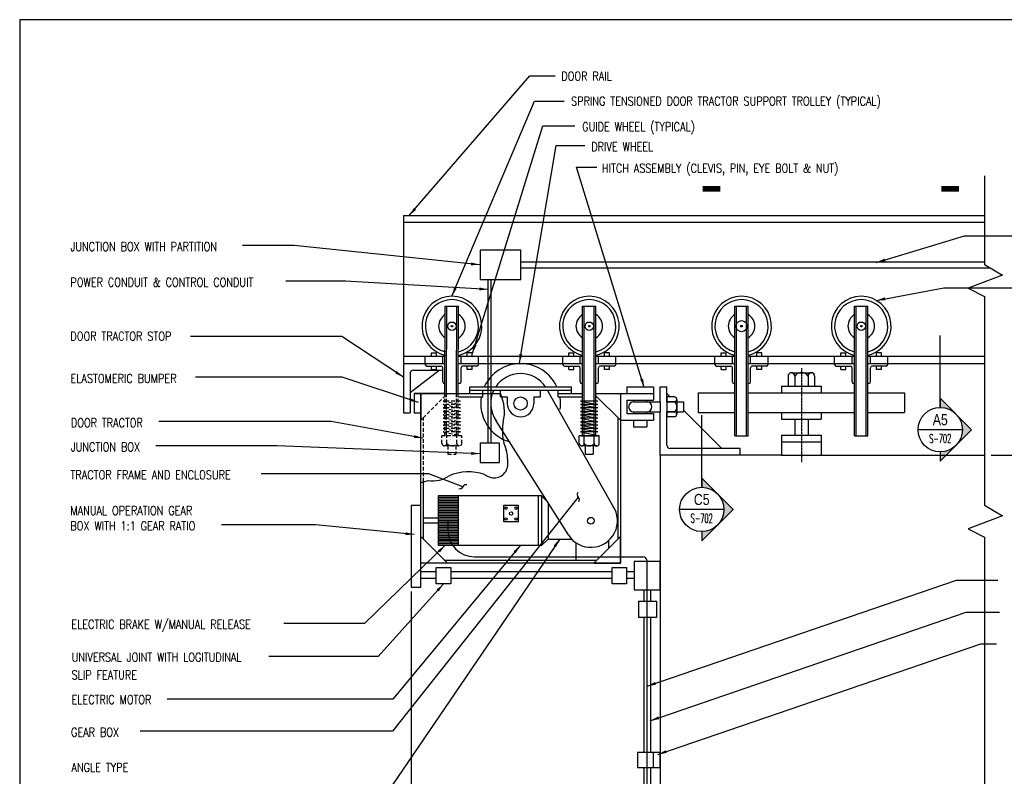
# Model space of a CAD drawing. Header units: inches. Extents: x -9715 to 32893, y -15613 to -1138.
# Tile 261 of 380: x 11451 to 12784, y -12331 to -11308. Entities that reach past the tile are written whole.
import ezdxf
from ezdxf.enums import TextEntityAlignment as Align

# ---------------------------------------------------------------- set-up
doc = ezdxf.new("R2010")
doc.units = ezdxf.units.IN
doc.header["$MEASUREMENT"] = 0
doc.linetypes.add('CENTER', pattern=[2, 1.25, -0.25, 0.25, -0.25])
doc.linetypes.add('DASHED', pattern=[0.75, 0.5, -0.25])
doc.layers.get('0').update_dxf_attribs({"color": 252})
doc.layers.get('DEFPOINTS').update_dxf_attribs({"color": 11})
for name, color, linetype in [('A-Sect-Iden', 2, 'Continuous'), ('MECHANICAL', 4, 'Continuous'), ('S-ANNO-DIMS', 2, 'Continuous'), ('S-ANNO-SYMB', 2, 'Continuous'), ('S-ANNO-TEXT', 2, 'Continuous')]:
    doc.layers.add(name, color=color, linetype=linetype)
doc.styles.add('125', font='romans.shx', dxfattribs={"width": 0.8, "height": 2})
doc.styles.add('ROMANS', font='ROMANS.shx', dxfattribs={"width": 0.8})
doc.styles.get("Standard").update_dxf_attribs({"font": 'romans.shx', "width": 0.8})
doc.styles.add('TITTEXTL', font='swiss.ttf', dxfattribs={"width": 0.8})
doc.dimstyles.new('_DIM1', dxfattribs={"dimtxt": 12, "dimasz": 12, "dimexe": 6, "dimexo": 6, "dimgap": 0.09375, "dimtad": 1, "dimdec": 4, "dimzin": 3, "dimdsep": 46, "dimlunit": 4, "dimtxsty": 'Standard', "dimcen": 0.09375, "dimclrd": 1, "dimclre": 1, "dimadec": 0, "dimazin": 0, "dimtfac": 1, "dimtdec": 4, "dimtix": 1, "dimtofl": 0, "dimtmove": 2, "dimatfit": 3, "dimfxl": 1, "dimtvp": 0.5, "dimtolj": 1, "dimtzin": 3, "dimarcsym": 0})

# ---------------------------------------------------------------- blocks, each defined once
blk = doc.blocks.new('Anno_Section_A2')
at = {"color": 0, "linetype": 'ByBlock', "lineweight": -2}
blk.add_line((2.5, 0), (-2.5, 0), dxfattribs=at)
blk.add_circle((0, 0), 2.5, dxfattribs=at)
at = {"color": 0, "linetype": 'ByBlock', "lineweight": -2, "style": 'ROMANS', "width": 0.8}
blk.add_attdef('NUMBER', text='', height=1, dxfattribs=at).set_placement((0, 0.5), align=Align.CENTER)
blk.add_attdef('SHEET', text='', height=0.75, dxfattribs=at).set_placement((0, -0.5), align=Align.TOP_CENTER)
blk = doc.blocks.new('Anno_Arrow_A2')
at = {"linetype": 'ByBlock', "lineweight": -2}
h = blk.add_hatch(color=0, dxfattribs=at)
h.paths.add_polyline_path([(-1.77, 1.77), (-3.54, 0), (-2.5, 0, -0.198912)])
h.paths.add_polyline_path([(0, 3.54), (-1.77, 1.77, -0.414214), (1.77, 1.77)])
h.paths.add_polyline_path([(2.37, 1.16), (2.25, 1.1, -0.114349), (2.5, 0), (3.54, 0)])
h.paths.add_polyline_path([(1.77, 1.77, -0.082683), (2.25, 1.1), (2.37, 1.16)])
at = {"color": 0, "linetype": 'ByBlock', "lineweight": -2}
blk.add_lwpolyline([(-2.5, 0), (-3.54, 0), (0, 3.54), (3.54, 0), (2.5, 0)], dxfattribs=at)

msp = doc.modelspace()

# ---------------------------------------------------------------- linework, layer by layer
at = {"color": 1}
msp.add_line((12766.44454, -11896.7132), (12823.78749, -11896.7132), dxfattribs=at)
at = {"color": 2}
msp.add_circle((12224.48409, -11985.5882), 4.5, dxfattribs=at)
for points in [[(12014.00793, -11572.6364), (12013.96633, -11572.63401), (12013.97996, -11572.76)], [(12028.48038, -11572.6334), (12028.43962, -11572.64205), (12028.48595, -11572.76)]]:
    msp.add_solid(points)
at = {"layer": 'A-Sect-Iden'}
for p, q in [((12697.42193, -11832.39732), (12697.42193, -11734.90036)), ((12374.55098, -11940.34413), (12374.55098, -11842.84717))]:
    msp.add_line(p, q, dxfattribs=at)
for points in [[(12399.89636, -11536.53204, 8, 8, 0), (12375.89636, -11536.53204, 0, 0, 0), (12375.89636, -11615.37247, 0, 0, 0)], [(12722.76732, -11536.53204, 8, 8, 0), (12698.76732, -11536.53204, 0, 0, 0), (12698.76732, -11615.37247, 0, 0, 0)]]:
    msp.add_lwpolyline(points, format="xyseb", dxfattribs=at)
at = {"layer": 'DEFPOINTS'}
msp.add_lwpolyline([(11451.37958, -13275.60105), (14331.37958, -13275.60105), (14331.37958, -11307.60105), (11451.37958, -11307.60105)], close=True, dxfattribs=at)
at = {"layer": 'MECHANICAL', "color": 2}
for p, q in [((12757.44259, -11518.97814), (12757.44259, -11638.92621)), ((11970.75502, -11572.7132), (11970.75502, -11772.9632)), ((11970.75502, -11572.7132), (12757.44259, -11572.7132)), ((11970.75502, -11581.7132), (12757.44259, -11581.7132)), ((12129.90793, -11635.30755), (12757.44259, -11635.30755)), ((12129.90793, -11643.30755), (12764.76657, -11643.30755)), ((12757.44259, -11638.92621), (12781.57969, -11653.36547)), ((12085.54667, -11880.79841), (12085.54667, -11659.32629)), ((12089.54667, -11880.79841), (12089.54667, -11659.32629)), ((12781.57969, -11653.36547), (12735.08565, -11671.01345)), ((12735.08565, -11671.01345), (12757.44259, -11682.24398)), ((12757.44259, -11682.24398), (12757.44259, -11964.61167)), ((12026.98695, -11813.4632), (12027.42694, -11695.36586)), ((12027.42694, -11695.36586), (12045.42694, -11695.36586)), ((12029.23695, -11813.4632), (12029.67694, -11695.36586)), ((12042.73695, -11813.4632), (12043.17694, -11695.36586)), ((12044.98695, -11813.4632), (12045.42694, -11695.36586)), ((12213.33863, -11870.8382), (12213.33863, -11695.36586)), ((12213.33863, -11695.36586), (12231.33863, -11695.36586)), ((12215.58863, -11870.8382), (12215.58863, -11695.36586)), ((12229.08863, -11870.8382), (12229.08863, -11695.36586)), ((12231.33863, -11870.8382), (12231.33863, -11695.36586)), ((12419.41388, -11695.36586), (12437.41388, -11695.36586)), ((12419.41388, -11870.8382), (12419.41388, -11695.36586)), ((12421.66388, -11870.8382), (12421.66388, -11695.36586)), ((12435.16388, -11870.8382), (12435.16388, -11695.36586)), ((12437.41388, -11870.8382), (12437.41388, -11695.36586)), ((12581.41388, -11870.8382), (12581.41388, -11695.36586)), ((12581.41388, -11695.36586), (12599.41388, -11695.36586)), ((12583.66388, -11870.8382), (12583.66388, -11695.36586)), ((12597.16388, -11870.8382), (12597.16388, -11695.36586)), ((12599.41388, -11870.8382), (12599.41388, -11695.36586)), ((11970.75502, -11762.8382), (12027.42694, -11762.8382)), ((12000.42694, -11772.9632), (12000.42694, -11762.8382)), ((12008.86444, -11762.8382), (12008.86444, -11758.3382)), ((12008.86444, -11758.3382), (12015.61444, -11758.3382)), ((12015.61444, -11762.8382), (12015.61444, -11758.3382)), ((12024.05194, -11772.9632), (12024.05194, -11762.8382)), ((12045.42694, -11762.8382), (12213.33863, -11762.8382)), ((12048.80194, -11772.9632), (12048.80194, -11762.8382)), ((12063.98944, -11758.3382), (12057.23944, -11758.3382)), ((12057.23944, -11762.8382), (12057.23944, -11758.3382)), ((12063.98944, -11762.8382), (12063.98944, -11758.3382)), ((12072.42694, -11772.9632), (12072.42694, -11762.8382)), ((12186.33863, -11772.9632), (12186.33863, -11762.8382)), ((12194.77613, -11758.3382), (12201.52613, -11758.3382)), ((12194.77613, -11762.8382), (12194.77613, -11758.3382)), ((12201.52613, -11762.8382), (12201.52613, -11758.3382)), ((12209.96363, -11772.9632), (12209.96363, -11762.8382)), ((12231.33863, -11762.8382), (12419.41388, -11762.8382)), ((12234.71363, -11772.9632), (12234.71363, -11762.8382)), ((12249.90113, -11758.3382), (12243.15113, -11758.3382)), ((12243.15113, -11762.8382), (12243.15113, -11758.3382)), ((12249.90113, -11762.8382), (12249.90113, -11758.3382)), ((12258.33863, -11772.9632), (12258.33863, -11762.8382)), ((12392.41388, -11772.9632), (12392.41388, -11762.8382)), ((12400.85138, -11758.3382), (12407.60138, -11758.3382)), ((12400.85138, -11762.8382), (12400.85138, -11758.3382)), ((12407.60138, -11762.8382), (12407.60138, -11758.3382)), ((12416.03888, -11772.9632), (12416.03888, -11762.8382)), ((12437.41388, -11762.8382), (12581.41388, -11762.8382)), ((12440.78888, -11772.9632), (12440.78888, -11762.8382)), ((12455.97638, -11758.3382), (12449.22638, -11758.3382)), ((12449.22638, -11762.8382), (12449.22638, -11758.3382)), ((12455.97638, -11762.8382), (12455.97638, -11758.3382)), ((12464.41388, -11772.9632), (12464.41388, -11762.8382)), ((12554.41388, -11772.9632), (12554.41388, -11762.8382)), ((12562.85138, -11758.3382), (12569.60138, -11758.3382)), ((12562.85138, -11762.8382), (12562.85138, -11758.3382)), ((12569.60138, -11762.8382), (12569.60138, -11758.3382)), ((12578.03888, -11772.9632), (12578.03888, -11762.8382)), ((12599.41388, -11762.8382), (12757.44259, -11762.8382)), ((12602.78888, -11772.9632), (12602.78888, -11762.8382)), ((12611.22638, -11762.8382), (12611.22638, -11758.3382)), ((12617.97638, -11758.3382), (12611.22638, -11758.3382)), ((12617.97638, -11762.8382), (12617.97638, -11758.3382)), ((12626.41388, -11772.9632), (12626.41388, -11762.8382)), ((11970.75502, -11772.9632), (11970.75502, -11839.60238)), ((11970.75502, -11772.9632), (12027.42694, -11772.9632)), ((12000.42694, -11774.0882), (12000.42694, -11772.9632)), ((12002.67694, -11776.3382), (12021.80194, -11776.3382)), ((12008.86444, -11780.8382), (12008.86444, -11776.3382)), ((12008.86444, -11780.8382), (12015.61444, -11780.8382)), ((12015.61444, -11780.8382), (12015.61444, -11776.3382)), ((12024.05194, -11797.7132), (12024.05194, -11778.5882)), ((12045.42694, -11772.9632), (12213.33863, -11772.9632)), ((12048.80194, -11797.7132), (12048.80194, -11778.5882)), ((12070.17694, -11776.3382), (12051.05194, -11776.3382)), ((12057.23944, -11780.8382), (12057.23944, -11776.3382)), ((12063.98944, -11780.8382), (12057.23944, -11780.8382)), ((12063.98944, -11780.8382), (12063.98944, -11776.3382)), ((12072.42694, -11774.0882), (12072.42694, -11772.9632)), ((12186.33863, -11774.0882), (12186.33863, -11772.9632)), ((12188.58863, -11776.3382), (12207.71363, -11776.3382)), ((12194.77613, -11780.8382), (12194.77613, -11776.3382)), ((12194.77613, -11780.8382), (12201.52613, -11780.8382)), ((12201.52613, -11780.8382), (12201.52613, -11776.3382)), ((12209.96363, -11797.7132), (12209.96363, -11778.5882)), ((12231.33863, -11772.9632), (12419.41388, -11772.9632)), ((12234.71363, -11797.7132), (12234.71363, -11778.5882)), ((12256.08863, -11776.3382), (12236.96363, -11776.3382)), ((12243.15113, -11780.8382), (12243.15113, -11776.3382)), ((12249.90113, -11780.8382), (12243.15113, -11780.8382)), ((12249.90113, -11780.8382), (12249.90113, -11776.3382)), ((12258.33863, -11774.0882), (12258.33863, -11772.9632)), ((12392.41388, -11774.0882), (12392.41388, -11772.9632)), ((12394.66388, -11776.3382), (12413.78888, -11776.3382)), ((12400.85138, -11780.8382), (12400.85138, -11776.3382)), ((12400.85138, -11780.8382), (12407.60138, -11780.8382)), ((12407.60138, -11780.8382), (12407.60138, -11776.3382)), ((12416.03888, -11797.7132), (12416.03888, -11778.5882)), ((12437.41388, -11772.9632), (12581.41388, -11772.9632)), ((12440.78888, -11797.7132), (12440.78888, -11778.5882)), ((12462.16388, -11776.3382), (12443.03888, -11776.3382)), ((12449.22638, -11780.8382), (12449.22638, -11776.3382)), ((12455.97638, -11780.8382), (12449.22638, -11780.8382)), ((12455.97638, -11780.8382), (12455.97638, -11776.3382)), ((12464.41388, -11774.0882), (12464.41388, -11772.9632)), ((12554.41388, -11774.0882), (12554.41388, -11772.9632)), ((12556.66388, -11776.3382), (12575.78888, -11776.3382)), ((12562.85138, -11780.8382), (12562.85138, -11776.3382)), ((12562.85138, -11780.8382), (12569.60138, -11780.8382)), ((12569.60138, -11780.8382), (12569.60138, -11776.3382)), ((12578.03888, -11797.7132), (12578.03888, -11778.5882)), ((12599.41388, -11772.9632), (12757.44259, -11772.9632)), ((12602.78888, -11797.7132), (12602.78888, -11778.5882)), ((12624.16388, -11776.3382), (12605.03888, -11776.3382)), ((12611.22638, -11780.8382), (12611.22638, -11776.3382)), ((12617.97638, -11780.8382), (12611.22638, -11780.8382)), ((12617.97638, -11780.8382), (12617.97638, -11776.3382)), ((12626.41388, -11774.0882), (12626.41388, -11772.9632)), ((11979.75502, -11811.98521), (12018.9986, -11781.9632)), ((11979.75502, -11786.4632), (11979.75502, -11839.60238)), ((11984.25502, -11781.9632), (12024.05194, -11781.9632)), ((12491.41388, -11789.8382), (12491.41388, -11803.3382)), ((12495.91388, -11785.3382), (12500.41388, -11785.3382)), ((12500.41388, -11785.3382), (12518.41388, -11785.3382)), ((12500.41388, -11789.8382), (12500.41388, -11803.3382)), ((12518.41388, -11785.3382), (12522.91388, -11785.3382)), ((12518.41388, -11789.8382), (12518.41388, -11803.3382)), ((12527.41388, -11789.8382), (12527.41388, -11803.3382)), ((12026.30194, -11799.9632), (12027.42694, -11799.9632)), ((12046.55194, -11799.9632), (12045.42694, -11799.9632)), ((12060.4711, -11804.4632), (12198.29448, -11804.4632)), ((12060.4711, -11813.4632), (12060.4711, -11804.4632)), ((12198.29448, -11813.4632), (12198.29448, -11804.4632)), ((12212.21363, -11799.9632), (12213.33863, -11799.9632)), ((12232.46363, -11799.9632), (12231.33863, -11799.9632)), ((12273.38279, -11804.4632), (12309.38279, -11804.4632)), ((12273.38279, -11804.4632), (12273.38279, -11813.4632)), ((12309.38279, -11804.4632), (12309.38279, -11813.4632)), ((12318.38279, -11824.7132), (12318.38279, -11804.4632)), ((12318.38279, -11804.4632), (12327.38279, -11804.4632)), ((12327.38279, -11824.7132), (12327.38279, -11804.4632)), ((12418.28888, -11799.9632), (12419.41388, -11799.9632)), ((12438.53888, -11799.9632), (12437.41388, -11799.9632)), ((12482.41388, -11803.3382), (12536.41388, -11803.3382)), ((12482.41388, -11803.3382), (12482.41388, -11812.3382)), ((12536.41388, -11803.3382), (12536.41388, -11812.3382)), ((12580.28888, -11799.9632), (12581.41388, -11799.9632)), ((12600.53888, -11799.9632), (12599.41388, -11799.9632)), ((11985.38279, -11813.4632), (11985.38279, -11839.60238)), ((11985.38279, -11813.4632), (12102.06033, -11813.4632)), ((11994.38279, -11813.4632), (11985.38279, -11813.4632)), ((11994.38279, -12042.9632), (11994.38279, -11813.4632)), ((11994.38279, -11813.4632), (11994.38279, -11849.4632)), ((12027.42694, -11813.4632), (11994.38279, -11813.4632)), ((11994.38279, -11813.4632), (12027.42694, -11813.4632)), ((12045.42694, -11813.4632), (12078.4711, -11813.4632)), ((12045.42694, -11817.9632), (12078.4711, -11817.9632)), ((12060.4711, -11808.9632), (12198.29448, -11808.9632)), ((12078.4711, -11817.9632), (12078.4711, -11808.9632)), ((12102.38279, -11817.9632), (12102.38279, -11808.9632)), ((12102.38279, -11817.9632), (12111.38279, -11817.9632)), ((12111.38279, -11817.9632), (12111.38279, -11826.9632)), ((12147.38279, -11817.9632), (12147.38279, -11826.9632)), ((12147.38279, -11817.9632), (12156.38279, -11817.9632)), ((12156.38279, -11817.9632), (12156.38279, -11808.9632)), ((12254.4111, -11965.57886), (12166.56079, -11810.89938)), ((12180.29448, -11817.9632), (12180.29448, -11808.9632)), ((12180.29448, -11813.4632), (12213.33863, -11813.4632)), ((12180.29448, -11817.9632), (12213.33863, -11817.9632)), ((12231.33863, -11813.4632), (12264.38279, -11813.4632)), ((12231.33863, -11813.4632), (12264.38279, -11813.4632)), ((12264.38279, -11849.4632), (12231.33863, -11816.41905)), ((12231.33863, -11817.9632), (12232.88279, -11817.9632)), ((12264.38279, -11813.4632), (12264.38279, -12042.9632)), ((12264.38279, -11813.4632), (12264.38279, -11849.4632)), ((12264.38279, -11813.4632), (12309.38279, -11813.4632)), ((12309.38279, -11813.4632), (12309.38279, -11822.4632)), ((12327.38279, -11813.4632), (12331.88279, -11817.9632)), ((12337.50779, -11817.9632), (12327.38279, -11817.9632)), ((12327.38279, -11817.9632), (12327.38279, -11844.9632)), ((12369.91388, -11812.3382), (12369.91388, -11839.3382)), ((12369.91388, -11812.3382), (12419.41388, -11812.3382)), ((12437.41388, -11812.3382), (12581.41388, -11812.3382)), ((12599.41388, -11812.3382), (12648.91388, -11812.3382)), ((12648.91388, -11812.3382), (12648.91388, -11839.3382)), ((12210.64633, -11823.78237), (12233.7997, -11828.41906)), ((12233.7997, -11823.78237), (12210.64633, -11823.78237)), ((12210.64633, -11828.41906), (12233.7997, -11833.05574)), ((12233.7997, -11828.41906), (12210.64633, -11828.41906)), ((12210.64633, -11833.05574), (12233.7997, -11837.69243)), ((12233.7997, -11833.05574), (12210.64633, -11833.05574)), ((12273.38279, -11822.4632), (12309.38279, -11822.4632)), ((12273.38279, -11822.4632), (12273.38279, -11840.4632)), ((12282.38279, -11822.4632), (12282.38279, -11824.7132)), ((12282.38279, -11824.7132), (12318.38279, -11824.7132)), ((12300.38279, -11822.4632), (12300.38279, -11824.7132)), ((12318.38279, -11824.7132), (12318.38279, -11838.2132)), ((12327.38279, -11824.7132), (12349.88279, -11824.7132)), ((12337.50779, -11824.7132), (12327.38279, -11824.7132)), ((12340.88279, -11821.3382), (12340.88279, -11824.7132)), ((12340.88279, -11824.7132), (12340.88279, -11838.2132)), ((12349.88279, -11824.7132), (12349.88279, -11838.2132)), ((11970.75502, -11839.60238), (11979.75502, -11839.60238)), ((11985.38279, -11839.60238), (11994.38279, -11839.60238)), ((11994.38279, -11849.4632), (11997.75779, -11846.0882)), ((12210.64633, -11837.69243), (12233.7997, -11842.32911)), ((12233.7997, -11837.69243), (12210.64633, -11837.69243)), ((12210.64633, -11842.32911), (12233.7997, -11846.9658)), ((12233.7997, -11842.32911), (12210.64633, -11842.32911)), ((12210.64633, -11846.9658), (12233.7997, -11851.60248)), ((12233.7997, -11846.9658), (12210.64633, -11846.9658)), ((12261.00779, -11846.0882), (12261.00779, -12010.3382)), ((12273.38279, -11840.4632), (12309.38279, -11840.4632)), ((12282.38279, -11838.2132), (12318.38279, -11838.2132)), ((12282.38279, -11838.2132), (12282.38279, -11840.4632)), ((12300.38279, -11838.2132), (12300.38279, -11840.4632)), ((12309.38279, -11840.4632), (12309.38279, -11849.4632)), ((12318.38279, -11896.7132), (12318.38279, -11838.2132)), ((12327.38279, -11883.2132), (12327.38279, -11838.2132)), ((12327.38279, -11838.2132), (12349.88279, -11838.2132)), ((12337.50779, -11838.2132), (12327.38279, -11838.2132)), ((12337.50779, -11844.9632), (12327.38279, -11844.9632)), ((12340.88279, -11838.2132), (12340.88279, -11841.5882)), ((12349.88279, -11835.9632), (12401.63279, -11887.7132)), ((12369.91388, -11839.3382), (12419.41388, -11839.3382)), ((12437.41388, -11839.3382), (12581.41388, -11839.3382)), ((12482.41388, -11839.3382), (12482.41388, -11848.3382)), ((12536.41388, -11839.3382), (12536.41388, -11848.3382)), ((12599.41388, -11839.3382), (12648.91388, -11839.3382)), ((12194.06703, -12004.84444), (12096.38826, -11850.44961)), ((12210.64633, -11851.60248), (12233.7997, -11856.23917)), ((12233.7997, -11851.60248), (12210.64633, -11851.60248)), ((12210.64633, -11856.23917), (12233.7997, -11860.87585)), ((12233.7997, -11856.23917), (12210.64633, -11856.23917)), ((12210.64633, -11860.87585), (12233.7997, -11865.51254)), ((12233.7997, -11860.87585), (12210.64633, -11860.87585)), ((12264.38279, -11849.4632), (12309.38279, -11849.4632)), ((12282.38279, -11849.4632), (12282.38279, -11858.4632)), ((12282.38279, -11858.4632), (12300.38279, -11858.4632)), ((12300.38279, -11849.4632), (12300.38279, -11858.4632)), ((12482.41388, -11848.3382), (12536.41388, -11848.3382)), ((12500.41388, -11848.3382), (12500.41388, -11869.7132)), ((12518.41388, -11848.3382), (12518.41388, -11869.7132)), ((12235.83863, -11870.8382), (12208.83863, -11870.8382)), ((12208.83863, -11880.9632), (12208.83863, -11870.8382)), ((12210.64633, -11865.51254), (12233.7997, -11870.14922)), ((12233.7997, -11865.51254), (12210.64633, -11865.51254)), ((12211.08863, -11870.8382), (12233.58863, -11870.8382)), ((12215.58863, -11880.9632), (12215.58863, -11870.8382)), ((12229.08863, -11880.9632), (12229.08863, -11870.8382)), ((12235.83863, -11880.9632), (12235.83863, -11870.8382)), ((12419.41388, -11870.8382), (12437.41388, -11870.8382)), ((12482.41388, -11869.7132), (12536.41388, -11869.7132)), ((12482.41388, -11869.7132), (12482.41388, -11896.7132)), ((12536.41388, -11869.7132), (12536.41388, -11896.7132)), ((12581.41388, -11870.8382), (12599.41388, -11870.8382)), ((12215.58863, -11884.3382), (12212.21363, -11884.3382)), ((12229.08863, -11884.3382), (12215.58863, -11884.3382)), ((12216.85471, -11884.3382), (12216.85471, -11895.69274)), ((12227.82255, -11884.3382), (12227.82255, -11895.69274)), ((12232.46363, -11884.3382), (12229.08863, -11884.3382)), ((12426.38279, -11887.7132), (12331.88279, -11887.7132)), ((12426.38279, -11896.7132), (12426.38279, -11887.7132)), ((12482.41388, -11878.7132), (12536.41388, -11878.7132)), ((12216.85471, -11895.69274), (12227.82255, -11895.69274)), ((12318.38279, -11896.7132), (12318.38279, -12722.9513)), ((12482.41388, -11896.7132), (12318.38279, -11896.7132)), ((12482.41388, -11896.7132), (12536.41388, -11896.7132)), ((12536.41388, -11896.7132), (12757.44259, -11896.7132)), ((11997.75779, -12010.3382), (11997.75779, -11932.64757)), ((12018.00779, -11951.8382), (12018.00779, -12019.3382)), ((12045.00779, -11951.8382), (12018.00779, -11951.8382)), ((12157.50779, -11951.8382), (12018.00779, -11951.8382)), ((12045.00779, -11954.0882), (12018.00779, -11954.0882)), ((12045.00779, -11951.8382), (12045.00779, -12019.3382)), ((12153.00779, -11951.8382), (12153.00779, -12019.3382)), ((12157.50779, -11951.8382), (12157.50779, -12019.3382)), ((12157.50779, -11951.8382), (12166.50779, -11960.8382)), ((11981.06307, -11965.08463), (11981.06307, -12075.4851)), ((11994.38279, -11965.08463), (11981.06307, -11965.08463)), ((11994.38279, -12075.4851), (11994.38279, -11965.08463)), ((12045.00779, -11956.3382), (12018.00779, -11956.3382)), ((12045.00779, -11958.5882), (12018.00779, -11958.5882)), ((12045.00779, -11960.8382), (12018.00779, -11960.8382)), ((12045.00779, -11963.0882), (12018.00779, -11963.0882)), ((12045.00779, -11965.3382), (12018.00779, -11965.3382)), ((12045.00779, -11967.5882), (12018.00779, -11967.5882)), ((12166.50779, -11960.8382), (12166.50779, -12010.3382)), ((12757.44259, -11964.61167), (12781.57969, -11979.05093)), ((12045.00779, -11969.8382), (12018.00779, -11969.8382)), ((12045.00779, -11972.0882), (12018.00779, -11972.0882)), ((12045.00779, -11974.3382), (12018.00779, -11974.3382)), ((12045.00779, -11976.5882), (12018.00779, -11976.5882)), ((12045.00779, -11978.8382), (12018.00779, -11978.8382)), ((12045.00779, -11981.0882), (12018.00779, -11981.0882)), ((12781.57969, -11979.05093), (12735.08565, -11996.69891)), ((12018.00779, -11982.2132), (11997.75779, -11982.2132)), ((12018.00779, -11988.9632), (11997.75779, -11988.9632)), ((12045.00779, -11983.3382), (12018.00779, -11983.3382)), ((12045.00779, -11985.5882), (12018.00779, -11985.5882)), ((12045.00779, -11985.5882), (12018.00779, -11985.5882)), ((12045.00779, -11987.8382), (12018.00779, -11987.8382)), ((12045.00779, -11990.0882), (12018.00779, -11990.0882)), ((12045.00779, -11992.3382), (12018.00779, -11992.3382)), ((11994.38279, -12006.9632), (12030.38279, -12042.9632)), ((11994.38279, -12042.9632), (11994.38279, -12006.9632)), ((12045.00779, -11994.5882), (12018.00779, -11994.5882)), ((12045.00779, -11996.8382), (12018.00779, -11996.8382)), ((12045.00779, -11999.0882), (12018.00779, -11999.0882)), ((12045.00779, -12001.3382), (12018.00779, -12001.3382)), ((12045.00779, -12003.5882), (12018.00779, -12003.5882)), ((12045.00779, -12005.8382), (12018.00779, -12005.8382)), ((12264.38279, -12006.9632), (12228.38279, -12042.9632)), ((12264.38279, -12042.9632), (12264.38279, -12006.9632)), ((12735.08565, -11996.69891), (12757.44259, -12007.92944)), ((12045.00779, -12008.0882), (12018.00779, -12008.0882)), ((12045.00779, -12010.3382), (12018.00779, -12010.3382)), ((12045.00779, -12012.5882), (12018.00779, -12012.5882)), ((12045.00779, -12014.8382), (12018.00779, -12014.8382)), ((12045.00779, -12017.0882), (12018.00779, -12017.0882)), ((12045.00779, -12019.3382), (12018.00779, -12019.3382)), ((12157.50779, -12019.3382), (12018.00779, -12019.3382)), ((12166.50779, -12010.3382), (12157.50779, -12019.3382)), ((12166.50779, -12010.3382), (12198.34146, -12010.3382)), ((12197.33327, -12009.22785), (12197.33327, -12010.3382)), ((12203.96385, -12015.16724), (12203.96385, -12039.5882)), ((12248.16459, -12012.70341), (12248.16459, -12023.18141)), ((12757.44259, -12007.92944), (12757.44259, -12722.9513)), ((12264.38279, -12042.9632), (11994.38279, -12042.9632)), ((12030.38279, -12042.9632), (11994.38279, -12042.9632)), ((12231.75779, -12039.5882), (12027.00779, -12039.5882)), ((12228.38279, -12042.9632), (12264.38279, -12042.9632)), ((11994.38279, -12054.33433), (12015.25842, -12054.33433)), ((12034.79554, -12054.33433), (12253.32192, -12054.33433)), ((12272.85904, -12054.33433), (12282.9894, -12054.33433)), ((12282.9894, -12054.33433), (12282.9894, -12063.33433)), ((11994.38279, -12063.33433), (12015.25842, -12063.33433)), ((12034.79554, -12063.33433), (12253.32192, -12063.33433)), ((12272.85904, -12063.33433), (12282.9894, -12063.33433)), ((11981.06307, -12075.4851), (11994.38279, -12075.4851)), ((12296.21754, -12079.10483), (12296.21754, -12094.3077)), ((12305.21754, -12079.10483), (12305.21754, -12094.3077)), ((12288.77818, -12094.3077), (12313.38049, -12094.3077)), ((12288.77818, -12094.3077), (12288.77818, -12116.75003)), ((12313.38049, -12094.3077), (12313.38049, -12116.75003)), ((12313.38049, -12116.75003), (12288.77818, -12116.75003)), ((12296.21754, -12116.75003), (12296.21754, -12299.34114)), ((12305.21754, -12116.75003), (12305.21754, -12299.34114)), ((12318.38279, -12299.34114), (12287.4589, -12299.34114)), ((12287.4589, -12299.34114), (12287.4589, -12319.64504)), ((12309.38279, -12319.64504), (12309.38279, -12299.34114)), ((12318.38279, -12319.64504), (12318.38279, -12299.34114)), ((12287.4589, -12319.64504), (12318.38279, -12319.64504)), ((12296.21754, -12319.64504), (12296.21754, -12455.10857)), ((12305.21754, -12319.64504), (12305.21754, -12455.10857))]:
    msp.add_line(p, q, dxfattribs=at)
at = {"layer": 'MECHANICAL', "color": 1, "linetype": 'CENTER'}
msp.add_line((12509.41388, -11779.32629), (12509.41388, -11906.85464), dxfattribs=at)
at = {"layer": 'MECHANICAL', "color": 2, "linetype": 'DASHED', "ltscale": 10}
for p, q in [((11997.75779, -11846.0882), (12030.38279, -11813.4632)), ((12026.77318, -11870.8382), (12026.98695, -11813.4632)), ((12029.02318, -11870.8382), (12029.23695, -11813.4632)), ((12042.52318, -11870.8382), (12042.73695, -11813.4632)), ((12044.77318, -11870.8382), (12044.98695, -11813.4632)), ((12047.88802, -11823.78237), (12024.73464, -11823.78237)), ((12024.73464, -11823.78237), (12047.88802, -11828.41906)), ((12047.88802, -11828.41906), (12024.73464, -11828.41906)), ((12024.73464, -11828.41906), (12047.88802, -11833.05574)), ((12047.88802, -11833.05574), (12024.73464, -11833.05574)), ((12024.73464, -11833.05574), (12047.88802, -11837.69243)), ((11997.75779, -11932.64757), (11997.75779, -11846.0882)), ((12047.88802, -11837.69243), (12024.73464, -11837.69243)), ((12024.73464, -11837.69243), (12047.88802, -11842.32911)), ((12047.88802, -11842.32911), (12024.73464, -11842.32911)), ((12024.73464, -11842.32911), (12047.88802, -11846.9658)), ((12047.88802, -11846.9658), (12024.73464, -11846.9658)), ((12024.73464, -11846.9658), (12047.88802, -11851.60248)), ((12047.88802, -11851.60248), (12024.73464, -11851.60248)), ((12024.73464, -11851.60248), (12047.88802, -11856.23917)), ((12047.88802, -11856.23917), (12024.73464, -11856.23917)), ((12024.73464, -11856.23917), (12047.88802, -11860.87585)), ((12047.88802, -11860.87585), (12024.73464, -11860.87585)), ((12024.73464, -11860.87585), (12047.88802, -11865.51254)), ((12049.92694, -11870.8382), (12022.92694, -11870.8382)), ((12022.92694, -11880.9632), (12022.92694, -11870.8382)), ((12047.88802, -11865.51254), (12024.73464, -11865.51254)), ((12024.73464, -11865.51254), (12047.88802, -11870.14922)), ((12029.67694, -11880.9632), (12029.67694, -11870.8382)), ((12043.17694, -11880.9632), (12043.17694, -11870.8382)), ((12049.92694, -11880.9632), (12049.92694, -11870.8382)), ((12046.55194, -11884.3382), (12026.30194, -11884.3382)), ((12030.94302, -11884.3382), (12030.94302, -11895.69274)), ((12041.91087, -11884.3382), (12041.91087, -11895.69274)), ((12030.94302, -11895.69274), (12041.91087, -11895.69274))]:
    msp.add_line(p, q, dxfattribs=at)
at = {"layer": 'MECHANICAL', "color": 4}
for p, q in [((12030.88955, -11986.84943), (12030.88955, -11998.37374)), ((12066.88955, -12034.37374), (12294.71754, -12034.37374)), ((12300.71754, -12569.65924), (12300.71754, -12040.37374))]:
    msp.add_line(p, q, dxfattribs=at)
at = {"layer": 'MECHANICAL'}
for points in [[(12129.90793, -11619.40919), (12074.82696, -11619.40919), (12074.82696, -11659.20591), (12129.90793, -11659.20591)], [(12100.63861, -11906.9823), (12100.63861, -11880.79841), (12074.45472, -11880.79841), (12074.45472, -11906.9823)]]:
    msp.add_lwpolyline(points, close=True, dxfattribs=at)
at = {"layer": 'MECHANICAL', "color": 2}
for points in [[(12126.18899, -11978.42941), (12126.18899, -11987.05774), (12106.65186, -11987.05774), (12106.65186, -11964.61541)], [(12106.65186, -11964.61541), (12126.18899, -11964.61541), (12126.18899, -11981.96371)]]:
    msp.add_lwpolyline(points, dxfattribs=at)
for points in [[(12318.44567, -12040.73568), (12282.9894, -12040.73568), (12282.9894, -12079.10483), (12318.44567, -12079.10483)], [(12015.25842, -12048.69909), (12034.79554, -12048.69909), (12034.79554, -12071.14142), (12015.25842, -12071.14142)], [(12253.32192, -12048.69909), (12272.85904, -12048.69909), (12272.85904, -12071.14142), (12253.32192, -12071.14142)]]:
    msp.add_lwpolyline(points, close=True, dxfattribs=at)
for centre, radius in [((12036.42694, -11722.3382), 5.65209), ((12036.42694, -11722.3382), 1.02676), ((12222.33863, -11722.3382), 5.65209), ((12222.33863, -11722.3382), 1.02676), ((12428.41388, -11722.3382), 7.53612), ((12428.41388, -11722.3382), 1.02676), ((12590.41388, -11722.3382), 5.65209), ((12590.41388, -11722.3382), 1.02676), ((12129.38279, -11826.9632), 9), ((12109.70339, -11968.57555), 1.62194), ((12123.13745, -11968.57555), 1.62194), ((12116.42042, -11975.83658), 2.25), ((12109.70339, -11983.0976), 1.62194), ((12123.13745, -11983.0976), 1.62194)]:
    msp.add_circle(centre, radius, dxfattribs=at)
for centre, radius, start, end in [((12036.42694, -11722.3382), 40.5, 282.83958841, 257.16041159), ((12036.42694, -11722.3382), 36, 284.47751219, 255.52248781), ((12222.33863, -11722.3382), 40.5, 282.83958841, 257.16041159), ((12222.33863, -11722.3382), 36, 284.47751219, 255.52248781), ((12428.41388, -11722.3382), 40.5, 282.83958841, 257.16041159), ((12428.41388, -11722.3382), 36, 284.47751219, 255.52248781), ((12590.41388, -11722.3382), 40.5, 282.83958841, 257.16041159), ((12590.41388, -11722.3382), 36, 284.47751219, 255.52248781), ((12036.42694, -11722.3382), 18, 120, 240), ((12036.42694, -11722.3382), 18, 300, 60), ((12222.33863, -11722.3382), 18, 120, 240), ((12222.33863, -11722.3382), 18, 300, 60), ((12428.41388, -11722.3382), 18, 120, 240), ((12428.41388, -11722.3382), 18, 300, 60), ((12590.41388, -11722.3382), 18, 120, 240), ((12590.41388, -11722.3382), 18, 300, 60), ((12002.67694, -11774.0882), 2.25, 180, 270), ((12021.80194, -11778.5882), 2.25, 0, 90), ((12051.05194, -11778.5882), 2.25, 90, 180), ((12070.17694, -11774.0882), 2.25, 270, 0), ((12129.38279, -11826.9632), 54, 24.62431835, 155.37568165), ((12188.58863, -11774.0882), 2.25, 180, 270), ((12207.71363, -11778.5882), 2.25, 0, 90), ((12236.96363, -11778.5882), 2.25, 90, 180), ((12256.08863, -11774.0882), 2.25, 270, 0), ((12394.66388, -11774.0882), 2.25, 180, 270), ((12413.78888, -11778.5882), 2.25, 0, 90), ((12443.03888, -11778.5882), 2.25, 90, 180), ((12462.16388, -11774.0882), 2.25, 270, 0), ((12556.66388, -11774.0882), 2.25, 180, 270), ((12575.78888, -11778.5882), 2.25, 0, 90), ((12605.03888, -11778.5882), 2.25, 90, 180), ((12624.16388, -11774.0882), 2.25, 270, 0), ((11984.25502, -11786.4632), 4.5, 90, 180), ((12129.38279, -11826.9632), 40.5, 33.7489886, 146.2510114), ((12495.91388, -11789.8382), 4.5, 0, 180), ((12509.41388, -11796.5882), 11.25, 36.86989765, 143.13010235), ((12522.91388, -11789.8382), 4.5, 0, 180), ((12026.30194, -11797.7132), 2.25, 180, 270), ((12046.55194, -11797.7132), 2.25, 270, 0), ((12212.21363, -11797.7132), 2.25, 180, 270), ((12232.46363, -11797.7132), 2.25, 270, 0), ((12418.28888, -11797.7132), 2.25, 180, 270), ((12438.53888, -11797.7132), 2.25, 270, 0), ((12580.28888, -11797.7132), 2.25, 180, 270), ((12600.53888, -11797.7132), 2.25, 270, 0), ((12129.38279, -11826.9632), 54, 170.40593177, 253.82583679), ((12129.38279, -11826.9632), 40.5, 153.61220004, 215.44429636), ((12050.19344, -11837.97938), 57.36913, 345.8314679, 25.29892424), ((12129.38279, -11826.9632), 40.5, 23.3681538, 26.38779996), ((12129.38279, -11826.9632), 54, 351.27510355, 9.59406823), ((12337.50779, -11821.3382), 3.375, 270, 90), ((12129.38279, -11826.9632), 18, 180, 0), ((12282.38279, -11831.4632), 6.75, 90, 270), ((12300.38279, -11831.4632), 6.75, 270, 90), ((12332.44529, -11831.4632), 8.4375, 306.86989765, 53.13010235), ((12337.50779, -11841.5882), 3.375, 270, 90), ((12169.52299, -11864.1004), 64.84052, 169.26422676, 203.48628135), ((12212.21363, -11880.9632), 3.375, 180, 0), ((12222.33863, -11875.9007), 8.4375, 216.86989765, 323.13010235), ((12232.46363, -11880.9632), 3.375, 180, 0), ((12331.88279, -11883.2132), 4.5, 180, 270), ((12044.28981, -11906.22791), 67.75104, 356.12923395, 13.90954116), ((12093.92736, -11909.58641), 18, 248.18279447, 356.12923395), ((12010.21478, -11892.18317), 39.53093, 261.42540403, 304.32864277), ((12058.72182, -11987.3027), 67.75104, 71.21736592, 112.76278026), ((12111.33548, -11866.10088), 64.84052, 241.64062573, 248.18279447), ((11981.02802, -11858.347), 76.55486, 279.78057936, 287.71383292), ((12224.48409, -11985.5882), 36, 212.30263413, 33.76688311)]:
    msp.add_arc(centre, radius, start, end, dxfattribs=at)
at = {"layer": 'MECHANICAL', "color": 2, "linetype": 'DASHED', "ltscale": 10}
for centre, radius, start, end in [((12026.30194, -11880.9632), 3.375, 180, 0), ((12036.42694, -11875.9007), 8.4375, 216.86989765, 323.13010235), ((12046.55194, -11880.9632), 3.375, 180, 0)]:
    msp.add_arc(centre, radius, start, end, dxfattribs=at)
at = {"layer": 'MECHANICAL', "color": 4}
for centre, radius, start, end in [((12066.88955, -11998.37374), 36, 180, 270), ((12294.71754, -12040.37374), 6, 0, 90)]:
    msp.add_arc(centre, radius, start, end, dxfattribs=at)
at = {"layer": 'S-ANNO-DIMS', "color": 1}
msp.add_line((11981.06307, -12081.4851), (11981.06307, -12438.63192), dxfattribs=at)

# ---------------------------------------------------------------- block references
at = {"layer": 'A-Sect-Iden', "xscale": -12, "yscale": 12, "zscale": 12, "rotation": 270}
for p in [(12697.42193, -11862.39732), (12374.55098, -11970.34413)]:
    msp.add_blockref('Anno_Arrow_A2', p, dxfattribs=at)
at = {"layer": 'S-ANNO-SYMB'}
ref = msp.add_blockref('Anno_Section_A2', (12697.42193, -11862.39732), dxfattribs=dict(at, xscale=12, yscale=12, zscale=12))
ref.add_attrib('NUMBER', 'A5', dxfattribs={"layer": '0', "color": 0, "linetype": 'ByBlock', "lineweight": -2, "height": 15, "style": 'TITTEXTL', "width": 0.796875}).set_placement((12697.42193, -11856.39732, 250), align=Align.CENTER)
ref.add_attrib('SHEET', 'S-702', dxfattribs={"layer": '0', "color": 0, "linetype": 'ByBlock', "lineweight": -2, "height": 12, "style": 'ROMANS', "width": 0.55}).set_placement((12697.42193, -11868.39732, 250), align=Align.TOP_CENTER)
ref = msp.add_blockref('Anno_Section_A2', (12374.55098, -11970.34413), dxfattribs=dict(at, xscale=12, yscale=12, zscale=12))
ref.add_attrib('NUMBER', 'C5', dxfattribs={"layer": '0', "color": 0, "linetype": 'ByBlock', "lineweight": -2, "height": 15, "style": 'TITTEXTL', "width": 0.796875}).set_placement((12374.55098, -11964.34413, 250), align=Align.CENTER)
ref.add_attrib('SHEET', 'S-702', dxfattribs={"layer": '0', "color": 0, "linetype": 'ByBlock', "lineweight": -2, "height": 12, "style": 'ROMANS', "width": 0.55}).set_placement((12374.55098, -11976.34413, 250), align=Align.TOP_CENTER)

# ---------------------------------------------------------------- texts
at = {"layer": 'S-ANNO-TEXT', "color": 2, "style": '125', "width": 0.8}
for s, p in [('DOOR RAIL', (12184.58904, -11389.9812)), ('SPRING TENSIONED DOOR TRACTOR SUPPORT TROLLEY (TYPICAL)', (12197.72726, -11423.84537)), ('GUIDE WHEEL (TYPICAL)', (12212.70705, -11458.39226)), ('DRIVE WHEEL', (12225.02813, -11485.44151)), ('HITCH ASSEMBLY (CLEVIS, PIN, EYE BOLT & NUT)', (12239.37229, -11514.58981)), ('JUNCTION BOX WITH PARTITION', (11520.06425, -11620.64403)), ('POWER CONDUIT & CONTROL CONDUIT', (11520.06425, -11668.89643)), ('DOOR TRACTOR STOP', (11520.06425, -11741.89366)), ('ELASTOMERIC BUMPER', (11520.14836, -11799.10169)), ('DOOR TRACTOR', (11520.61286, -11858.98934)), ('JUNCTION BOX', (11520.61286, -11891.71921)), ('TRACTOR FRAME AND ENCLOSURE', (11520.23858, -11929.50224)), ('MANUAL OPERATION GEAR', (11520.0063, -11977.87612)), ('BOX WITH 1:1 GEAR RATIO', (11520.0063, -11998.60081)), ('ELECTRIC BRAKE W/MANUAL RELEASE', (11521.31766, -12131.80404)), ('UNIVERSAL JOINT WITH LOGITUDINAL', (11521.70472, -12176.2957)), ('SLIP FEATURE', (11521.70472, -12200.2957)), ('ELECTRIC MOTOR', (11521.54147, -12233.6451)), ('GEAR BOX', (11520.92397, -12277.84738)), ('ANGLE TYPE', (11521.43325, -12325.45841))]:
    msp.add_text(s, height=12, dxfattribs=at).set_placement(p)

# ---------------------------------------------------------------- leaders
at = {"layer": 'S-ANNO-DIMS'}
for points, override in [([(11978.61636, -11572.67925), (12141.97017, -11383.44171), (12176.13054, -11383.44171)], {"dimgap": 0.09375, "dimtad": 0}), ([(12036.42694, -11681.8382), (12148.30355, -11417.99332), (12188.18715, -11417.99332)], {"dimgap": 0.09375, "dimtad": 0}), ([(12064.4907, -11758.8083), (12159.38824, -11451.11928), (12202.99631, -11451.11928)], {"dimgap": 0.09375, "dimtad": 0}), ([(12127.81331, -11772.05153), (12177.34261, -11478.05649), (12216.50626, -11478.05649)], {"dimgap": 0.09375, "dimtad": 0}), ([(12296.81807, -11805.41266), (12205.01301, -11507.24749), (12232.61125, -11507.24749)], {"dimgap": 0.09375, "dimtad": 0}), ([(12611.04316, -11636.14809), (12730.16626, -11600.15738), (12861.90765, -11600.15738)], {"dimgap": 0.09375, "dimtad": 0}), ([(12074.28716, -11639.24321), (11822.9577, -11613.26114), (11753.14354, -11613.26114)], {"dimgap": 0.09375, "dimtad": 0}), ([(12085.42984, -11672.64872), (11892.28996, -11661.51355), (11811.6232, -11661.51355)], {"dimgap": 0.09375, "dimtad": 0}), ([(12611.04316, -11687.48591), (12702.15229, -11670.34692), (12861.90765, -11670.34692)], {"dimgap": 0.09375, "dimtad": 0}), ([(11970.86073, -11791.33282), (11887.41171, -11736.52872), (11682.45354, -11736.52872)], {"dimgap": 0.09375, "dimtad": 0}), ([(11991.29826, -11825.62144), (11888.02262, -11791.18802), (11689.49021, -11791.18802)], {"dimgap": 0.09375, "dimtad": 0}), ([(11996.99761, -11873.82473), (11872.79022, -11851.30507), (11639.92543, -11851.30507)], {"dimgap": 0.09375, "dimtad": 0}), ([(12074.44588, -11894.98135), (11799.52809, -11884.03494), (11635.64781, -11884.03494)], {"dimgap": 0.09375, "dimtad": 0}), ([(12051.19608, -11939.60042), (12005.02544, -11922.11103), (11778.04397, -11922.11103)], {"dimgap": 0.09375, "dimtad": 0, "dimldrblk": 'Integral'}), ([(12207.32214, -11953.58902), (11955.7734, -12270.56978), (11614.36336, -12270.56978)], {"dimgap": 0.09375, "dimtad": 0, "dimldrblk": 'Integral'}), ([(11985.49946, -12004.23776), (11851.65707, -11991.29539), (11724.55646, -11991.29539)], {"dimgap": 0.09375, "dimtad": 0}), ([(12129.13572, -12018.88771), (11956.59769, -12226.85804), (11651.14641, -12226.85804)], {"dimgap": 0.09375, "dimtad": 0}), ([(12182.42462, -12010.3382), (11955.80293, -12343.10832), (11652.98405, -12343.10832)], {"dimgap": 0.09375, "dimtad": 0}), ([(12027.36772, -12018.88771), (11918.17073, -12124.52644), (11808.98341, -12124.52644)], {"dimgap": 0.09375, "dimtad": 0}), ([(12025.02698, -12071.14142), (11936.53953, -12169.50864), (11788.82253, -12169.50864)], {"dimgap": 0.09375, "dimtad": 0}), ([(12300.58514, -12209.54769), (12719.2855, -12065.91899), (12775.45955, -12065.91899)], {"dimgap": 0.09375, "dimtad": 0}), ([(12304.87439, -12256.2213), (12732.57729, -12109.50443), (12777.53645, -12109.50443)], {"dimgap": 0.09375, "dimtad": 0}), ([(12315.25888, -12301.88224), (12752.22332, -12151.98834), (12773.32159, -12151.98834)], {"dimgap": 0.09375, "dimtad": 0})]:
    msp.add_leader(points, dimstyle='_DIM1', override=override, dxfattribs=at)

doc.saveas('drawing.dxf')
